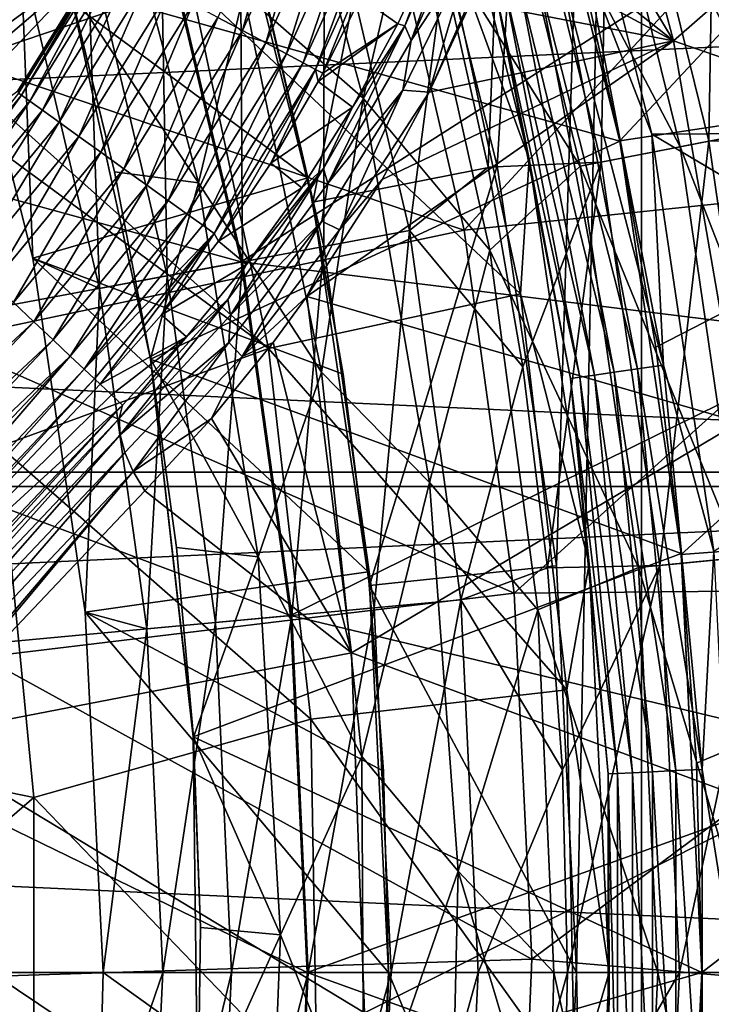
# Model space of a CAD drawing. Header units: metres. Extents: x -22 to 22, y 0 to 204.
# Tile 463 of 497: x 14.28 to 17.04, y 181.53 to 185.46. Entities that reach past the tile are written whole.
import ezdxf

# ---------------------------------------------------------------- set-up
doc = ezdxf.new("R2010")
doc.units = ezdxf.units.M
doc.layers.add('solid_002_SW0002', color=7, linetype='CONTINUOUS')
doc.layers.add('solid_002_SW0002_01', color=7, linetype='CONTINUOUS')

msp = doc.modelspace()

# ---------------------------------------------------------------- linework, layer by layer
at = {"layer": 'solid_002_SW0002'}
for points in [[(20.64257, 185.517471, 0.72), (-20.64257, 185.517471, 0.72), (-20.910084, 183.59819, 0.72)], [(-21.608246, 183.656082), (21.700001, 181.660004), (-21.700001, 181.660004)], [(20.910084, 183.59819, 0.72), (-20.910084, 183.59819, 0.72), (-21, 181.660004, 0.72)], [(21.608246, 179.66391), (-21.608246, 179.66391), (-21.700001, 181.660004)], [(21.700001, 181.660004), (21.608246, 179.66391), (-21.700001, 181.660004)], [(21, 181.660004, 0.72), (-21, 181.660004, 0.72), (-20.910084, 179.721817, 0.72)]]:
    msp.add_3dface(points, dxfattribs=at)
at = {"layer": 'solid_002_SW0002_01'}
for points in [[(16.758736, 194.314255, 3), (16.183125, 184.877808, 3), (15.788919, 186.450745, 3)], [(16.758736, 194.314255, 3), (16.419748, 183.282379, 3), (16.183125, 184.877808, 3)], [(16.758736, 194.314255, 3), (16.5, 181.660004, 3), (16.419748, 183.282379, 3)], [(16.758736, 194.314255, 3), (16.758736, 169.005737, 3), (16.5, 181.660004, 3)], [(16.758736, 194.314255, 3), (17.853933, 192.715912, 3), (16.758736, 169.005737, 3)], [(17.853933, 192.715912, 3), (17.853933, 170.60408, 3), (16.758736, 169.005737, 3)], [(16.490465, 185.790924, 191.149994), (16.673306, 184.976761, 191.149994), (18.710032, 187.154068, 195.480133)], [(16.673306, 184.976761, 191.149994), (19.147568, 185.350616, 195.480133), (18.710032, 187.154068, 195.480133)], [(16.886631, 185.37677, 246.729568), (16.49156, 186.868958, 246.72583), (16.347134, 186.278107, 247.02243)], [(18.15963, 186.4879, 245.122559), (16.49156, 186.868958, 246.72583), (16.886631, 185.37677, 246.729568)], [(16.890518, 186.673019, 175.083359), (17.293833, 185.027969, 175.083359), (16.518679, 186.562653, 175.240677)], [(17.266979, 186.676529, 174.873581), (17.293833, 185.027969, 175.083359), (16.890518, 186.673019, 175.083359)], [(15.72202, 186.04425, 259.092072), (13.285407, 186.633484, 260.218903), (13.677975, 185.421722, 260.218903)], [(15.171632, 185.564804, 175.52829), (15.237259, 186.646317, 175.42923), (15.648583, 185.147003, 175.42923)], [(15.648583, 185.147003, 175.42923), (15.237259, 186.646317, 175.42923), (15.837191, 185.954376, 175.386765)], [(16.392796, 186.633392, 236.25), (17.960829, 185.888702, 236.25), (18.144882, 185.01178, 236.25)], [(16.801003, 185.004211, 236.25), (16.392796, 186.633392, 236.25), (18.144882, 185.01178, 236.25)], [(16.540987, 185.672806, 236.262253), (16.392796, 186.633392, 236.25), (16.801003, 185.004211, 236.25)], [(16.630692, 186.595901, 21.167551), (17.027802, 184.976166, 21.167551), (17.05547, 186.615067, 21.358271)], [(17.027802, 184.976166, 21.167551), (17.446091, 184.988022, 21.358271), (17.05547, 186.615067, 21.358271)], [(14.475115, 185.593063, 185.149994), (16.673477, 184.97554, 185.149994), (16.267282, 186.596222, 185.149994)], [(16.630692, 186.595901, 21.167551), (16.211695, 186.471542, 21.04146), (16.598803, 184.892624, 21.04146)], [(16.267282, 186.596222, 185.149994), (16.673477, 184.97554, 185.149994), (16.267897, 186.595139, 191.149994)], [(16.673477, 184.97554, 185.149994), (16.490465, 185.790924, 191.149994), (16.267897, 186.595139, 191.149994)], [(16.630692, 186.595901, 21.167551), (16.598803, 184.892624, 21.04146), (17.027802, 184.976166, 21.167551)], [(16.518679, 186.562653, 175.240677), (16.913116, 184.953827, 175.240677), (16.129471, 186.447144, 175.342468)], [(17.293833, 185.027969, 175.083359), (16.913116, 184.953827, 175.240677), (16.518679, 186.562653, 175.240677)], [(15.914777, 186.487701, 236.741272), (16.311338, 184.904526, 236.741272), (15.940156, 185.921616, 244.240387)], [(16.175751, 185.584198, 236.632004), (16.311338, 184.904526, 236.741272), (15.914777, 186.487701, 236.741272)], [(15.970242, 185.660339, 20.98312), (16.147293, 184.871902, 20.98312), (16.211695, 186.471542, 21.04146)], [(16.147293, 184.871902, 20.98312), (16.598803, 184.892624, 21.04146), (16.211695, 186.471542, 21.04146)], [(18.524902, 184.807816, 245.122559), (18.15963, 186.4879, 245.122559), (16.886631, 185.37677, 246.729568)], [(15.788919, 186.450745, 3), (15.447327, 184.73288, 3.75), (15.071728, 186.232254, 3.75)], [(15.788919, 186.450745, 3), (16.183125, 184.877808, 3), (15.447327, 184.73288, 3.75)], [(17.737257, 186.4496, 257.816467), (15.72202, 186.04425, 259.092072), (16.051186, 184.620255, 259.092072)], [(16.129471, 186.447144, 175.342468), (16.514614, 184.876221, 175.342468), (15.837191, 185.954376, 175.386765)], [(18.096403, 184.83345, 257.816467), (17.737257, 186.4496, 257.816467), (16.051186, 184.620255, 259.092072)], [(16.913116, 184.953827, 175.240677), (16.514614, 184.876221, 175.342468), (16.129471, 186.447144, 175.342468)], [(14.835523, 185.881073, 256.18338), (12.51363, 185.220428, 257.159729), (12.131733, 186.359863, 257.159729)], [(14.872152, 186.308167, 248.256866), (14.253535, 185.864639, 246.087708), (14.002833, 185.279404, 246.475647)], [(14.872152, 186.308167, 248.256866), (14.002833, 185.279404, 246.475647), (14.605849, 185.718155, 248.591553)], [(14.608393, 186.2715, 175.681656), (14.991597, 184.810089, 175.681656), (14.475495, 185.591919, 175.885101)], [(15.171632, 185.564804, 175.52829), (14.991597, 184.810089, 175.681656), (14.608393, 186.2715, 175.681656)], [(16.886631, 185.37677, 246.729568), (16.347134, 186.278107, 247.02243), (16.224709, 185.901978, 247.225403)], [(15.071728, 186.232254, 3.75), (15.447327, 184.73288, 3.75), (15.24691, 185.60762, 20)], [(15.067638, 185.469635, 249.495316), (15.166477, 185.417038, 249.478577), (15.36296, 186.123352, 249.158173)], [(15.166477, 185.417038, 249.478577), (15.467739, 186.083908, 249.141434), (15.36296, 186.123352, 249.158173)], [(15.15796, 185.972809, 20.841345), (15.491235, 184.555817, 20.841345), (15.492482, 186.067993, 20.937824)], [(15.166477, 185.417038, 249.478577), (15.25946, 185.367569, 249.437088), (15.467739, 186.083908, 249.141434)], [(15.25946, 185.367569, 249.437088), (15.566309, 186.046799, 249.099945), (15.467739, 186.083908, 249.141434)], [(15.491235, 184.555817, 20.841345), (15.833113, 184.61972, 20.937824), (15.492482, 186.067993, 20.937824)], [(15.492482, 186.067993, 20.937824), (15.833113, 184.61972, 20.937824), (15.970242, 185.660339, 20.98312)], [(16.051186, 184.620255, 259.092072), (15.72202, 186.04425, 259.092072), (13.677975, 185.421722, 260.218903)], [(15.25946, 185.367569, 249.437088), (15.341822, 185.323746, 249.372971), (15.566309, 186.046799, 249.099945)], [(15.341822, 185.323746, 249.372971), (15.653619, 186.013916, 249.035828), (15.566309, 186.046799, 249.099945)], [(15.815268, 185.435516, 247.814651), (16.082003, 186.042892, 247.432938), (15.948151, 185.788757, 247.702698)], [(15.815268, 185.435516, 247.814651), (15.839368, 185.378036, 247.738205), (16.082003, 186.042892, 247.432938)], [(16.082003, 186.042892, 247.432938), (15.839368, 185.378036, 247.738205), (16.112349, 185.989777, 247.355576)], [(15.341822, 185.323746, 249.372971), (15.409338, 185.287827, 249.289505), (15.653619, 186.013916, 249.035828)], [(15.409338, 185.287827, 249.289505), (15.725193, 185.986969, 248.952362), (15.653619, 186.013916, 249.035828)], [(15.409338, 185.287827, 249.289505), (15.458549, 185.261642, 249.190979), (15.725193, 185.986969, 248.952362)], [(15.458549, 185.261642, 249.190979), (15.777361, 185.967331, 248.853836), (15.725193, 185.986969, 248.952362)], [(16.112349, 185.989777, 247.355576), (15.839368, 185.378036, 247.738205), (16.079111, 185.738983, 247.405899)], [(14.840287, 185.882431, 20.695787), (15.166577, 184.495117, 20.695787), (15.15796, 185.972809, 20.841345)], [(15.166577, 184.495117, 20.695787), (15.491235, 184.555817, 20.841345), (15.15796, 185.972809, 20.841345)], [(15.458549, 185.261642, 249.190979), (15.48694, 185.246552, 249.082428), (15.777361, 185.967331, 248.853836)], [(15.777361, 185.967331, 248.853836), (15.48694, 185.246552, 249.082428), (15.637536, 185.549957, 248.933182)], [(15.648583, 185.147003, 175.42923), (15.837191, 185.954376, 175.386765), (16.154085, 184.541626, 175.386765)], [(16.514614, 184.876221, 175.342468), (16.154085, 184.541626, 175.386765), (15.837191, 185.954376, 175.386765)], [(14.960652, 185.604645, 245.449249), (15.940156, 185.921616, 244.240387), (16.276407, 184.367126, 244.240387)], [(16.311338, 184.904526, 236.741272), (16.276407, 184.367126, 244.240387), (15.940156, 185.921616, 244.240387)], [(14.835523, 185.881073, 256.18338), (15.161708, 184.494217, 256.18338), (12.51363, 185.220428, 257.159729)], [(13.980309, 185.901978, 20), (14.329358, 184.509201, 20), (14.281484, 185.723434, 20.27054)], [(15.427713, 184.829391, 20), (14.329358, 184.509201, 20), (13.980309, 185.901978, 20)], [(15.427713, 184.829391, 20), (13.980309, 185.901978, 20), (15.24691, 185.60762, 20)], [(14.546084, 185.798721, 20.504189), (14.865906, 184.438919, 20.504189), (14.840287, 185.882431, 20.695787)], [(17.290592, 185.854645, 255.044388), (15.161708, 184.494217, 256.18338), (14.835523, 185.881073, 256.18338)], [(14.865906, 184.438919, 20.504189), (15.166577, 184.495117, 20.695787), (14.840287, 185.882431, 20.695787)], [(16.886631, 185.37677, 246.729568), (16.224709, 185.901978, 247.225403), (16.172674, 185.761902, 247.30394)], [(14.002833, 185.279404, 246.475647), (14.253535, 185.864639, 246.087708), (14.960652, 185.604645, 245.449249)], [(17.290592, 185.854645, 255.044388), (17.611025, 184.192078, 255.044388), (15.161708, 184.494217, 256.18338)], [(14.546084, 185.798721, 20.504189), (14.281484, 185.723434, 20.27054), (14.595488, 184.388367, 20.27054)], [(14.546084, 185.798721, 20.504189), (14.595488, 184.388367, 20.27054), (14.865906, 184.438919, 20.504189)], [(15.637536, 185.549957, 248.933182), (15.786957, 185.444336, 247.92627), (15.948151, 185.788757, 247.702698)], [(15.815268, 185.435516, 247.814651), (15.948151, 185.788757, 247.702698), (15.786957, 185.444336, 247.92627)], [(16.673477, 184.97554, 185.149994), (16.673306, 184.976761, 191.149994), (16.490465, 185.790924, 191.149994)], [(15.911855, 185.171143, 247.653778), (16.079346, 185.531967, 247.436417), (16.172674, 185.761902, 247.30394)], [(16.079111, 185.738983, 247.405899), (15.911855, 185.171143, 247.653778), (16.172674, 185.761902, 247.30394)], [(16.886631, 185.37677, 246.729568), (16.172674, 185.761902, 247.30394), (16.079346, 185.531967, 247.436417)], [(14.605849, 185.718155, 248.591553), (13.926473, 185.136307, 246.57869), (13.680661, 184.743362, 246.881134)], [(14.605849, 185.718155, 248.591553), (13.680661, 184.743362, 246.881134), (14.270279, 185.176697, 248.941071)], [(14.605849, 185.718155, 248.591553), (14.002833, 185.279404, 246.475647), (13.926473, 185.136307, 246.57869)], [(14.605849, 185.718155, 248.591553), (14.270279, 185.176697, 248.941071), (14.610908, 185.712677, 249.004333)], [(14.270279, 185.176697, 248.941071), (14.272984, 185.167755, 249.356583), (14.610908, 185.712677, 249.004333)], [(14.272984, 185.167755, 249.356583), (14.284978, 185.159134, 249.468826), (14.610908, 185.712677, 249.004333)], [(14.329358, 184.509201, 20), (14.595488, 184.388367, 20.27054), (14.281484, 185.723434, 20.27054)], [(14.284978, 185.159134, 249.468826), (14.623939, 185.705719, 249.116577), (14.610908, 185.712677, 249.004333)], [(16.079111, 185.738983, 247.405899), (15.806119, 185.179459, 247.762955), (15.911855, 185.171143, 247.653778)], [(15.839368, 185.378036, 247.738205), (15.806119, 185.179459, 247.762955), (16.079111, 185.738983, 247.405899)], [(14.284978, 185.159134, 249.468826), (14.317189, 185.136017, 249.57486), (14.623939, 185.705719, 249.116577)], [(14.317189, 185.136017, 249.57486), (14.658937, 185.687088, 249.22261), (14.623939, 185.705719, 249.116577)], [(14.317189, 185.136017, 249.57486), (14.367956, 185.099594, 249.669266), (14.658937, 185.687088, 249.22261)], [(14.367956, 185.099594, 249.669266), (14.714097, 185.657745, 249.317017), (14.658937, 185.687088, 249.22261)], [(16.540987, 185.672806, 236.262253), (16.84753, 184.082306, 236.262253), (16.439192, 185.648102, 236.298492)], [(16.540987, 185.672806, 236.262253), (16.801003, 185.004211, 236.25), (16.84753, 184.082306, 236.262253)], [(-21.608246, 183.656082), (-21.333294, 185.630783), (21.608246, 183.656082)], [(-21.333294, 185.630783), (21.333294, 185.630783), (21.608246, 183.656082)], [(14.367956, 185.099594, 249.669266), (14.434675, 185.051727, 249.747177), (14.714097, 185.657745, 249.317017)], [(14.434675, 185.051727, 249.747177), (14.786589, 185.619171, 249.394928), (14.714097, 185.657745, 249.317017)], [(15.833113, 184.61972, 20.937824), (16.147293, 184.871902, 20.98312), (15.970242, 185.660339, 20.98312)], [(16.439192, 185.648102, 236.298492), (16.743847, 184.067398, 236.298492), (16.347654, 185.6259, 236.356903)], [(16.84753, 184.082306, 236.262253), (16.743847, 184.067398, 236.298492), (16.439192, 185.648102, 236.298492)], [(14.002833, 185.279404, 246.475647), (14.960652, 185.604645, 245.449249), (15.270473, 184.148773, 245.449249)], [(14.434675, 185.051727, 249.747177), (14.513927, 184.994873, 249.804642), (14.786589, 185.619171, 249.394928)], [(14.475115, 185.593063, 185.149994), (14.798849, 184.106613, 185.149994), (16.673477, 184.97554, 185.149994)], [(14.798924, 184.107819, 175.885101), (14.798849, 184.106613, 185.149994), (14.475115, 185.593063, 185.149994)], [(14.656007, 184.853973, 175.885101), (14.798924, 184.107819, 175.885101), (14.475115, 185.593063, 185.149994)], [(14.475495, 185.591919, 175.885101), (14.656007, 184.853973, 175.885101), (14.475115, 185.593063, 185.149994)], [(14.991597, 184.810089, 175.681656), (14.656007, 184.853973, 175.885101), (14.475495, 185.591919, 175.885101)], [(14.513927, 184.994873, 249.804642), (14.872697, 185.573364, 249.452393), (14.786589, 185.619171, 249.394928)], [(15.270473, 184.148773, 245.449249), (14.960652, 185.604645, 245.449249), (16.276407, 184.367126, 244.240387)], [(15.447327, 184.73288, 3.75), (15.427713, 184.829391, 20), (15.24691, 185.60762, 20)], [(16.212614, 185.59314, 236.527863), (16.513071, 184.034225, 236.527863), (16.175751, 185.584198, 236.632004)], [(16.27087, 185.607269, 236.434631), (16.572407, 184.042755, 236.434631), (16.212614, 185.59314, 236.527863)], [(16.572407, 184.042755, 236.434631), (16.513071, 184.034225, 236.527863), (16.212614, 185.59314, 236.527863)], [(16.347654, 185.6259, 236.356903), (16.650612, 184.054001, 236.356903), (16.27087, 185.607269, 236.434631)], [(16.650612, 184.054001, 236.356903), (16.572407, 184.042755, 236.434631), (16.27087, 185.607269, 236.434631)], [(16.743847, 184.067398, 236.298492), (16.650612, 184.054001, 236.356903), (16.347654, 185.6259, 236.356903)], [(14.513927, 184.994873, 249.804642), (14.601649, 184.931931, 249.838684), (14.872697, 185.573364, 249.452393)], [(14.601649, 184.931931, 249.838684), (14.968009, 185.522644, 249.486435), (14.872697, 185.573364, 249.452393)], [(15.171632, 185.564804, 175.52829), (15.482003, 184.054474, 175.52829), (14.991597, 184.810089, 175.681656)], [(15.171632, 185.564804, 175.52829), (15.648583, 185.147003, 175.42923), (15.482003, 184.054474, 175.52829)], [(16.175751, 185.584198, 236.632004), (16.475523, 184.028824, 236.632004), (16.311338, 184.904526, 236.741272)], [(16.513071, 184.034225, 236.527863), (16.475523, 184.028824, 236.632004), (16.175751, 185.584198, 236.632004)], [(20.64257, 185.517471, 0.72), (-20.910084, 183.59819, 0.72), (20.910084, 183.59819, 0.72)], [(14.601649, 184.931931, 249.838684), (14.693345, 184.86615, 249.847565), (14.968009, 185.522644, 249.486435)], [(14.693345, 184.86615, 249.847565), (15.067638, 185.469635, 249.495316), (14.968009, 185.522644, 249.486435)], [(15.637536, 185.549957, 248.933182), (15.48694, 185.246552, 249.082428), (15.786957, 185.444336, 247.92627)], [(16.886631, 185.37677, 246.729568), (16.079346, 185.531967, 247.436417), (15.911855, 185.171143, 247.653778)], [(14.693345, 184.86615, 249.847565), (14.784314, 184.800873, 249.830826), (15.067638, 185.469635, 249.495316)], [(14.784314, 184.800873, 249.830826), (15.166477, 185.417038, 249.478577), (15.067638, 185.469635, 249.495316)], [(15.469146, 185.213364, 249.099228), (15.605121, 185.110886, 248.155334), (15.786957, 185.444336, 247.92627)], [(15.48694, 185.246552, 249.082428), (15.469146, 185.213364, 249.099228), (15.786957, 185.444336, 247.92627)], [(15.489654, 184.867462, 248.209351), (15.815268, 185.435516, 247.814651), (15.605121, 185.110886, 248.155334)], [(15.489654, 184.867462, 248.209351), (15.507035, 184.806702, 248.133606), (15.815268, 185.435516, 247.814651)], [(15.815268, 185.435516, 247.814651), (15.507035, 184.806702, 248.133606), (15.839368, 185.378036, 247.738205)], [(15.815268, 185.435516, 247.814651), (15.786957, 185.444336, 247.92627), (15.605121, 185.110886, 248.155334)], [(16.051186, 184.620255, 259.092072), (13.677975, 185.421722, 260.218903), (13.960265, 184.179642, 260.218903)], [(14.784314, 184.800873, 249.830826), (14.869893, 184.739471, 249.789337), (15.166477, 185.417038, 249.478577)], [(14.869893, 184.739471, 249.789337), (15.25946, 185.367569, 249.437088), (15.166477, 185.417038, 249.478577)], [(14.869893, 184.739471, 249.789337), (14.945695, 184.685089, 249.72522), (15.25946, 185.367569, 249.437088)], [(14.945695, 184.685089, 249.72522), (15.341822, 185.323746, 249.372971), (15.25946, 185.367569, 249.437088)], [(16.886631, 185.37677, 246.729568), (15.723714, 184.82341, 247.87529), (15.42386, 184.356873, 248.19397)], [(17.15097, 183.854752, 246.729568), (16.886631, 185.37677, 246.729568), (15.42386, 184.356873, 248.19397)], [(15.839368, 185.378036, 247.738205), (15.507035, 184.806702, 248.133606), (15.806119, 185.179459, 247.762955)], [(16.886631, 185.37677, 246.729568), (15.911855, 185.171143, 247.653778), (15.723714, 184.82341, 247.87529)], [(18.524902, 184.807816, 245.122559), (16.886631, 185.37677, 246.729568), (17.15097, 183.854752, 246.729568)], [(14.945695, 184.685089, 249.72522), (15.007835, 184.640503, 249.641754), (15.341822, 185.323746, 249.372971)], [(15.007835, 184.640503, 249.641754), (15.409338, 185.287827, 249.289505), (15.341822, 185.323746, 249.372971)], [(16.673306, 184.976761, 191.149994), (16.815973, 184.154602, 191.149994), (19.147568, 185.350616, 195.480133)], [(16.815973, 184.154602, 191.149994), (16.918127, 183.326416, 191.149994), (19.147568, 185.350616, 195.480133)], [(16.918127, 183.326416, 191.149994), (19.411692, 183.513718, 195.480133), (19.147568, 185.350616, 195.480133)], [(14.002833, 185.279404, 246.475647), (15.270473, 184.148773, 245.449249), (13.926473, 185.136307, 246.57869)], [(15.007835, 184.640503, 249.641754), (15.053128, 184.608017, 249.543228), (15.409338, 185.287827, 249.289505)], [(15.053128, 184.608017, 249.543228), (15.458549, 185.261642, 249.190979), (15.409338, 185.287827, 249.289505)], [(15.053128, 184.608017, 249.543228), (15.070852, 184.577591, 249.441376), (15.458549, 185.261642, 249.190979)], [(15.458549, 185.261642, 249.190979), (15.070852, 184.577591, 249.441376), (15.279826, 184.888229, 249.269043)], [(15.458549, 185.261642, 249.190979), (15.279826, 184.888229, 249.269043), (15.469146, 185.213364, 249.099228)], [(15.458549, 185.261642, 249.190979), (15.469146, 185.213364, 249.099228), (15.48694, 185.246552, 249.082428)], [(15.161708, 184.494217, 256.18338), (12.788764, 184.050629, 257.159729), (12.51363, 185.220428, 257.159729)], [(15.469146, 185.213364, 249.099228), (15.279826, 184.888229, 249.269043), (15.605121, 185.110886, 248.155334)], [(13.887194, 184.675949, 249.824966), (14.284978, 185.159134, 249.468826), (14.272984, 185.167755, 249.356583)], [(13.887194, 184.675949, 249.824966), (13.915868, 184.648972, 249.930664), (14.284978, 185.159134, 249.468826)], [(13.915868, 184.648972, 249.930664), (14.317189, 185.136017, 249.57486), (14.284978, 185.159134, 249.468826)], [(15.806119, 185.179459, 247.762955), (15.4828, 184.656204, 248.130066), (15.554046, 184.622803, 248.051422)], [(15.507035, 184.806702, 248.133606), (15.4828, 184.656204, 248.130066), (15.806119, 185.179459, 247.762955)], [(15.806119, 185.179459, 247.762955), (15.554046, 184.622803, 248.051422), (15.911855, 185.171143, 247.653778)], [(15.911855, 185.171143, 247.653778), (15.554046, 184.622803, 248.051422), (15.723714, 184.82341, 247.87529)], [(13.915868, 184.648972, 249.930664), (13.961062, 184.606445, 250.024841), (14.317189, 185.136017, 249.57486)], [(15.270473, 184.148773, 245.449249), (14.196688, 183.75824, 246.58139), (13.926473, 185.136307, 246.57869)], [(13.961062, 184.606445, 250.024841), (14.367956, 185.099594, 249.669266), (14.317189, 185.136017, 249.57486)], [(15.482003, 184.054474, 175.52829), (15.648583, 185.147003, 175.42923), (15.912753, 183.614914, 175.42923)], [(15.912753, 183.614914, 175.42923), (15.648583, 185.147003, 175.42923), (16.154085, 184.541626, 175.386765)], [(13.961062, 184.606445, 250.024841), (14.020607, 184.550415, 250.102859), (14.367956, 185.099594, 249.669266)], [(14.020607, 184.550415, 250.102859), (14.434675, 185.051727, 249.747177), (14.367956, 185.099594, 249.669266)], [(15.279826, 184.888229, 249.269043), (15.403199, 184.789993, 248.388077), (15.605121, 185.110886, 248.155334)], [(15.489654, 184.867462, 248.209351), (15.605121, 185.110886, 248.155334), (15.403199, 184.789993, 248.388077)], [(14.020607, 184.550415, 250.102859), (14.091523, 184.483673, 250.160583), (14.434675, 185.051727, 249.747177)], [(14.091523, 184.483673, 250.160583), (14.513927, 184.994873, 249.804642), (14.434675, 185.051727, 249.747177)], [(16.801003, 185.004211, 236.25), (18.144882, 185.01178, 236.25), (18.286461, 184.123276, 236.25)], [(17.048326, 183.338821, 236.25), (16.801003, 185.004211, 236.25), (18.286461, 184.123276, 236.25)], [(16.84753, 184.082306, 236.262253), (16.801003, 185.004211, 236.25), (17.048326, 183.338821, 236.25)], [(17.293833, 185.027969, 175.083359), (17.537323, 183.351807, 175.083359), (16.913116, 184.953827, 175.240677)], [(14.091523, 184.483673, 250.160583), (14.17025, 184.409592, 250.194992), (14.513927, 184.994873, 249.804642)], [(14.17025, 184.409592, 250.194992), (14.601649, 184.931931, 249.838684), (14.513927, 184.994873, 249.804642)], [(14.798849, 184.106613, 185.149994), (16.917301, 183.33168, 185.149994), (16.673477, 184.97554, 185.149994)], [(17.027802, 184.976166, 21.167551), (16.598803, 184.892624, 21.04146), (16.832506, 183.283813, 21.04146)], [(16.917301, 183.33168, 185.149994), (16.815973, 184.154602, 191.149994), (16.673306, 184.976761, 191.149994)], [(16.673477, 184.97554, 185.149994), (16.917301, 183.33168, 185.149994), (16.673306, 184.976761, 191.149994)], [(17.027802, 184.976166, 21.167551), (16.832506, 183.283813, 21.04146), (17.267548, 183.325775, 21.167551)], [(17.027802, 184.976166, 21.167551), (17.267548, 183.325775, 21.167551), (17.446091, 184.988022, 21.358271)], [(14.17025, 184.409592, 250.194992), (14.252609, 184.332092, 250.204132), (14.601649, 184.931931, 249.838684)], [(14.252609, 184.332092, 250.204132), (14.693345, 184.86615, 249.847565), (14.601649, 184.931931, 249.838684)], [(16.913116, 184.953827, 175.240677), (17.151247, 183.31456, 175.240677), (16.514614, 184.876221, 175.342468)], [(17.537323, 183.351807, 175.083359), (17.151247, 183.31456, 175.240677), (16.913116, 184.953827, 175.240677)], [(15.279826, 184.888229, 249.269043), (15.070852, 184.577591, 249.441376), (15.403199, 184.789993, 248.388077)], [(16.147293, 184.871902, 20.98312), (16.285442, 184.075714, 20.98312), (16.598803, 184.892624, 21.04146)], [(16.311338, 184.904526, 236.741272), (16.550816, 183.290115, 236.741272), (16.276407, 184.367126, 244.240387)], [(16.285442, 184.075714, 20.98312), (16.384359, 183.273712, 20.98312), (16.598803, 184.892624, 21.04146)], [(16.475523, 184.028824, 236.632004), (16.550816, 183.290115, 236.741272), (16.311338, 184.904526, 236.741272)], [(16.384359, 183.273712, 20.98312), (16.832506, 183.283813, 21.04146), (16.598803, 184.892624, 21.04146)], [(14.252609, 184.332092, 250.204132), (14.334338, 184.255188, 250.187546), (14.693345, 184.86615, 249.847565)], [(14.334338, 184.255188, 250.187546), (14.784314, 184.800873, 249.830826), (14.693345, 184.86615, 249.847565)], [(14.991597, 184.810089, 175.681656), (14.798924, 184.107819, 175.885101), (14.656007, 184.853973, 175.885101)], [(15.108332, 184.344162, 248.613754), (15.489654, 184.867462, 248.209351), (15.182131, 184.484116, 248.624207)], [(15.108332, 184.344162, 248.613754), (15.118607, 184.281189, 248.538528), (15.489654, 184.867462, 248.209351)], [(15.489654, 184.867462, 248.209351), (15.118607, 184.281189, 248.538528), (15.507035, 184.806702, 248.133606)], [(15.489654, 184.867462, 248.209351), (15.403199, 184.789993, 248.388077), (15.182131, 184.484116, 248.624207)], [(16.183125, 184.877808, 3), (15.674148, 183.203888, 3.75), (15.447327, 184.73288, 3.75)], [(16.183125, 184.877808, 3), (16.419748, 183.282379, 3), (15.674148, 183.203888, 3.75)], [(15.833113, 184.61972, 20.937824), (16.285442, 184.075714, 20.98312), (16.147293, 184.871902, 20.98312)], [(16.514614, 184.876221, 175.342468), (16.747133, 183.275574, 175.342468), (16.154085, 184.541626, 175.386765)], [(17.151247, 183.31456, 175.240677), (16.747133, 183.275574, 175.342468), (16.514614, 184.876221, 175.342468)], [(15.568052, 184.046906, 20), (14.329358, 184.509201, 20), (15.427713, 184.829391, 20)], [(14.991597, 184.810089, 175.681656), (15.228984, 183.318039, 175.681656), (14.798924, 184.107819, 175.885101)], [(15.482003, 184.054474, 175.52829), (15.228984, 183.318039, 175.681656), (14.991597, 184.810089, 175.681656)], [(15.507035, 184.806702, 248.133606), (15.118607, 184.281189, 248.538528), (15.4828, 184.656204, 248.130066)], [(15.554046, 184.622803, 248.051422), (15.42386, 184.356873, 248.19397), (15.723714, 184.82341, 247.87529)], [(15.447327, 184.73288, 3.75), (15.568052, 184.046906, 20), (15.427713, 184.829391, 20)], [(18.096403, 184.83345, 257.816467), (16.051186, 184.620255, 259.092072), (16.251644, 183.172501, 259.092072)], [(18.308605, 183.191513, 257.816467), (18.096403, 184.83345, 257.816467), (16.251644, 183.172501, 259.092072)], [(14.334338, 184.255188, 250.187546), (14.41124, 184.182816, 250.146088), (14.784314, 184.800873, 249.830826)], [(14.41124, 184.182816, 250.146088), (14.869893, 184.739471, 249.789337), (14.784314, 184.800873, 249.830826)], [(15.070852, 184.577591, 249.441376), (15.182131, 184.484116, 248.624207), (15.403199, 184.789993, 248.388077)], [(14.41124, 184.182816, 250.146088), (14.479359, 184.118713, 250.081879), (14.869893, 184.739471, 249.789337)], [(14.479359, 184.118713, 250.081879), (14.945695, 184.685089, 249.72522), (14.869893, 184.739471, 249.789337)], [(15.447327, 184.73288, 3.75), (15.674148, 183.203888, 3.75), (15.568052, 184.046906, 20)], [(14.479359, 184.118713, 250.081879), (14.535195, 184.066177, 249.99823), (14.945695, 184.685089, 249.72522)], [(14.535195, 184.066177, 249.99823), (15.007835, 184.640503, 249.641754), (14.945695, 184.685089, 249.72522)], [(15.4828, 184.656204, 248.130066), (15.111807, 184.17337, 248.504608), (15.165791, 184.116867, 248.438339)], [(15.118607, 184.281189, 248.538528), (15.111807, 184.17337, 248.504608), (15.4828, 184.656204, 248.130066)], [(15.4828, 184.656204, 248.130066), (15.165791, 184.116867, 248.438339), (15.554046, 184.622803, 248.051422)], [(16.251644, 183.172501, 259.092072), (16.051186, 184.620255, 259.092072), (13.960265, 184.179642, 260.218903)], [(14.535195, 184.066177, 249.99823), (15.053128, 184.608017, 249.543228), (15.007835, 184.640503, 249.641754)], [(15.554046, 184.622803, 248.051422), (15.165791, 184.116867, 248.438339), (15.42386, 184.356873, 248.19397)], [(15.491235, 184.555817, 20.841345), (15.692345, 183.114105, 20.841345), (15.833113, 184.61972, 20.937824)], [(15.692345, 183.114105, 20.841345), (16.03866, 183.146194, 20.937824), (15.833113, 184.61972, 20.937824)], [(15.833113, 184.61972, 20.937824), (16.03866, 183.146194, 20.937824), (16.285442, 184.075714, 20.98312)], [(14.535195, 184.066177, 249.99823), (14.5758, 184.027969, 249.899628), (15.053128, 184.608017, 249.543228)], [(14.5758, 184.027969, 249.899628), (14.599174, 184.005966, 249.791229), (15.053128, 184.608017, 249.543228)], [(15.053128, 184.608017, 249.543228), (14.599174, 184.005966, 249.791229), (14.843672, 184.283325, 249.615555)], [(15.053128, 184.608017, 249.543228), (14.843672, 184.283325, 249.615555), (15.070852, 184.577591, 249.441376)], [(15.070852, 184.577591, 249.441376), (14.843672, 184.283325, 249.615555), (15.182131, 184.484116, 248.624207)], [(15.166577, 184.495117, 20.695787), (15.363472, 183.083633, 20.695787), (15.491235, 184.555817, 20.841345)], [(15.363472, 183.083633, 20.695787), (15.692345, 183.114105, 20.841345), (15.491235, 184.555817, 20.841345)], [(15.912753, 183.614914, 175.42923), (16.154085, 184.541626, 175.386765), (16.345215, 183.106445, 175.386765)], [(16.747133, 183.275574, 175.342468), (16.345215, 183.106445, 175.386765), (16.154085, 184.541626, 175.386765)], [(15.161708, 184.494217, 256.18338), (15.35854, 183.083176, 256.18338), (12.788764, 184.050629, 257.159729)], [(14.329358, 184.509201, 20), (14.538877, 183.096542, 20), (14.595488, 184.388367, 20.27054)], [(15.668428, 183.258286, 20), (14.538877, 183.096542, 20), (14.329358, 184.509201, 20)], [(15.668428, 183.258286, 20), (14.329358, 184.509201, 20), (15.568052, 184.046906, 20)], [(14.865906, 184.438919, 20.504189), (15.058897, 183.055405, 20.504189), (15.166577, 184.495117, 20.695787)], [(15.058897, 183.055405, 20.504189), (15.363472, 183.083633, 20.695787), (15.166577, 184.495117, 20.695787)], [(17.611025, 184.192078, 255.044388), (15.35854, 183.083176, 256.18338), (15.161708, 184.494217, 256.18338)], [(14.843672, 184.283325, 249.615555), (14.943198, 184.194931, 248.863358), (15.182131, 184.484116, 248.624207)], [(15.108332, 184.344162, 248.613754), (15.182131, 184.484116, 248.624207), (14.943198, 184.194931, 248.863358)], [(14.865906, 184.438919, 20.504189), (14.595488, 184.388367, 20.27054), (14.784968, 183.030029, 20.27054)], [(14.865906, 184.438919, 20.504189), (14.784968, 183.030029, 20.27054), (15.058897, 183.055405, 20.504189)], [(14.538877, 183.096542, 20), (14.784968, 183.030029, 20.27054), (14.595488, 184.388367, 20.27054)], [(14.675011, 183.869049, 249.023972), (15.108332, 184.344162, 248.613754), (14.943198, 184.194931, 248.863358)], [(14.675011, 183.869049, 249.023972), (14.678166, 183.805038, 248.94899), (15.108332, 184.344162, 248.613754)], [(15.108332, 184.344162, 248.613754), (14.678166, 183.805038, 248.94899), (15.118607, 184.281189, 248.538528)], [(15.165791, 184.116867, 248.438339), (15.289, 184.173172, 248.326965), (15.42386, 184.356873, 248.19397)], [(15.270473, 184.148773, 245.449249), (16.276407, 184.367126, 244.240387), (16.461433, 182.787491, 244.240387)], [(15.602308, 182.934555, 248.196899), (15.42386, 184.356873, 248.19397), (15.289, 184.173172, 248.326965)], [(17.15097, 183.854752, 246.729568), (15.42386, 184.356873, 248.19397), (15.602308, 182.934555, 248.196899)], [(16.550816, 183.290115, 236.741272), (16.461433, 182.787491, 244.240387), (16.276407, 184.367126, 244.240387)], [(13.103967, 183.116714, 251.085266), (14.334338, 184.255188, 250.187546), (14.252609, 184.332092, 250.204132)], [(14.843672, 184.283325, 249.615555), (14.599174, 184.005966, 249.791229), (14.943198, 184.194931, 248.863358)], [(15.118607, 184.281189, 248.538528), (14.678166, 183.805038, 248.94899), (15.111807, 184.17337, 248.504608)], [(13.103967, 183.116714, 251.085266), (13.185093, 183.039566, 251.068542), (14.334338, 184.255188, 250.187546)], [(13.185093, 183.039566, 251.068542), (14.41124, 184.182816, 250.146088), (14.334338, 184.255188, 250.187546)], [(13.185093, 183.039566, 251.068542), (13.261413, 182.96698, 251.027054), (14.41124, 184.182816, 250.146088)], [(13.261413, 182.96698, 251.027054), (14.479359, 184.118713, 250.081879), (14.41124, 184.182816, 250.146088)], [(16.251644, 183.172501, 259.092072), (13.960265, 184.179642, 260.218903), (14.130001, 182.917252, 260.218903)], [(14.599174, 184.005966, 249.791229), (14.643549, 183.964218, 249.445648), (14.943198, 184.194931, 248.863358)], [(14.643549, 183.964218, 249.445648), (14.687273, 183.923065, 249.105148), (14.943198, 184.194931, 248.863358)], [(14.675011, 183.869049, 249.023972), (14.943198, 184.194931, 248.863358), (14.687273, 183.923065, 249.105148)], [(17.611025, 184.192078, 255.044388), (17.771971, 182.506577, 255.044388), (15.35854, 183.083176, 256.18338)], [(15.438961, 182.669861, 245.449249), (14.196688, 183.75824, 246.58139), (15.270473, 184.148773, 245.449249)], [(14.678166, 183.805038, 248.94899), (14.696729, 183.733734, 248.883392), (15.111807, 184.17337, 248.504608)], [(15.111807, 184.17337, 248.504608), (14.696729, 183.733734, 248.883392), (14.730005, 183.657959, 248.829712)], [(15.111807, 184.17337, 248.504608), (14.730005, 183.657959, 248.829712), (15.165791, 184.116867, 248.438339)], [(15.602308, 182.934555, 248.196899), (15.289, 184.173172, 248.326965), (15.042377, 183.869568, 248.557297)], [(15.165791, 184.116867, 248.438339), (15.042377, 183.869568, 248.557297), (15.289, 184.173172, 248.326965)], [(15.438961, 182.669861, 245.449249), (15.270473, 184.148773, 245.449249), (16.461433, 182.787491, 244.240387)], [(16.917301, 183.33168, 185.149994), (16.918127, 183.326416, 191.149994), (16.815973, 184.154602, 191.149994)], [(13.261413, 182.96698, 251.027054), (13.329014, 182.902679, 250.962936), (14.479359, 184.118713, 250.081879)], [(13.329014, 182.902679, 250.962936), (13.384431, 182.849976, 250.879471), (14.479359, 184.118713, 250.081879)], [(13.384431, 182.849976, 250.879471), (14.535195, 184.066177, 249.99823), (14.479359, 184.118713, 250.081879)], [(15.165791, 184.116867, 248.438339), (14.730005, 183.657959, 248.829712), (15.042377, 183.869568, 248.557297)], [(14.798924, 184.107819, 175.885101), (14.903879, 183.355408, 175.885101), (14.798849, 184.106613, 185.149994)], [(14.798849, 184.106613, 185.149994), (14.970311, 182.599976, 185.149994), (16.917301, 183.33168, 185.149994)], [(14.970604, 182.598633, 175.885101), (14.970311, 182.599976, 185.149994), (14.798849, 184.106613, 185.149994)], [(14.903879, 183.355408, 175.885101), (14.970604, 182.598633, 175.885101), (14.798849, 184.106613, 185.149994)], [(15.228984, 183.318039, 175.681656), (14.903879, 183.355408, 175.885101), (14.798924, 184.107819, 175.885101)], [(13.384431, 182.849976, 250.879471), (13.424824, 182.811554, 250.780945), (14.535195, 184.066177, 249.99823)], [(13.424824, 182.811554, 250.780945), (14.5758, 184.027969, 249.899628), (14.535195, 184.066177, 249.99823)], [(16.03866, 183.146194, 20.937824), (16.384359, 183.273712, 20.98312), (16.285442, 184.075714, 20.98312)], [(16.743847, 184.067398, 236.298492), (16.896868, 182.46489, 236.298492), (16.650612, 184.054001, 236.356903)], [(16.84753, 184.082306, 236.262253), (17.001497, 182.469879, 236.262253), (16.743847, 184.067398, 236.298492)], [(17.001497, 182.469879, 236.262253), (16.896868, 182.46489, 236.298492), (16.743847, 184.067398, 236.298492)], [(16.84753, 184.082306, 236.262253), (17.048326, 183.338821, 236.25), (17.001497, 182.469879, 236.262253)], [(15.35854, 183.083176, 256.18338), (12.954789, 182.860443, 257.159729), (12.788764, 184.050629, 257.159729)], [(13.424824, 182.811554, 250.780945), (13.448121, 182.789398, 250.672394), (14.5758, 184.027969, 249.899628)], [(13.448121, 182.789398, 250.672394), (14.599174, 184.005966, 249.791229), (14.5758, 184.027969, 249.899628)], [(15.482003, 184.054474, 175.52829), (15.6424, 182.520935, 175.52829), (15.228984, 183.318039, 175.681656)], [(15.482003, 184.054474, 175.52829), (15.912753, 183.614914, 175.42923), (15.6424, 182.520935, 175.52829)], [(15.674148, 183.203888, 3.75), (15.668428, 183.258286, 20), (15.568052, 184.046906, 20)], [(16.513071, 184.034225, 236.527863), (16.663982, 182.453796, 236.527863), (16.475523, 184.028824, 236.632004)], [(16.475523, 184.028824, 236.632004), (16.626091, 182.451996, 236.632004), (16.550816, 183.290115, 236.741272)], [(16.663982, 182.453796, 236.527863), (16.626091, 182.451996, 236.632004), (16.475523, 184.028824, 236.632004)], [(16.572407, 184.042755, 236.434631), (16.72386, 182.45665, 236.434631), (16.513071, 184.034225, 236.527863)], [(16.72386, 182.45665, 236.434631), (16.663982, 182.453796, 236.527863), (16.513071, 184.034225, 236.527863)], [(16.650612, 184.054001, 236.356903), (16.802782, 182.460419, 236.356903), (16.572407, 184.042755, 236.434631)], [(16.802782, 182.460419, 236.356903), (16.72386, 182.45665, 236.434631), (16.572407, 184.042755, 236.434631)], [(16.896868, 182.46489, 236.298492), (16.802782, 182.460419, 236.356903), (16.650612, 184.054001, 236.356903)], [(13.448121, 182.789398, 250.672394), (14.643549, 183.964218, 249.445648), (14.599174, 184.005966, 249.791229)], [(13.448121, 182.789398, 250.672394), (14.687273, 183.923065, 249.105148), (14.643549, 183.964218, 249.445648)], [(13.448121, 182.789398, 250.672394), (13.535457, 182.709, 249.998322), (14.687273, 183.923065, 249.105148)], [(13.527678, 182.659653, 249.913269), (14.687273, 183.923065, 249.105148), (13.535457, 182.709, 249.998322)], [(13.527678, 182.659653, 249.913269), (14.675011, 183.869049, 249.023972), (14.687273, 183.923065, 249.105148)], [(13.535151, 182.60022, 249.834869), (14.675011, 183.869049, 249.023972), (13.527678, 182.659653, 249.913269)], [(13.535151, 182.60022, 249.834869), (14.678166, 183.805038, 248.94899), (14.675011, 183.869049, 249.023972)], [(14.730005, 183.657959, 248.829712), (14.776673, 183.580734, 248.790054), (15.042377, 183.869568, 248.557297)], [(15.602308, 182.934555, 248.196899), (15.042377, 183.869568, 248.557297), (14.776673, 183.580734, 248.790054)], [(17.278408, 182.315201, 246.729568), (17.15097, 183.854752, 246.729568), (15.602308, 182.934555, 248.196899)], [(13.557583, 182.53302, 249.76622), (14.678166, 183.805038, 248.94899), (13.535151, 182.60022, 249.834869)], [(13.557583, 182.53302, 249.76622), (14.696729, 183.733734, 248.883392), (14.678166, 183.805038, 248.94899)], [(13.113052, 182.607758, 247.625275), (14.196688, 183.75824, 246.58139), (14.33397, 182.357056, 246.58139)], [(15.438961, 182.669861, 245.449249), (14.33397, 182.357056, 246.58139), (14.196688, 183.75824, 246.58139)], [(13.594103, 182.460678, 249.709976), (14.696729, 183.733734, 248.883392), (13.557583, 182.53302, 249.76622)], [(13.594103, 182.460678, 249.709976), (14.730005, 183.657959, 248.829712), (14.696729, 183.733734, 248.883392)], [(-21.608246, 183.656082), (21.608246, 183.656082), (21.700001, 181.660004)], [(13.594103, 182.460678, 249.709976), (13.640182, 182.382843, 249.670486), (14.730005, 183.657959, 248.829712)], [(14.730005, 183.657959, 248.829712), (13.640182, 182.382843, 249.670486), (13.84204, 182.594818, 249.526657)], [(14.730005, 183.657959, 248.829712), (13.84204, 182.594818, 249.526657), (14.776673, 183.580734, 248.790054)], [(20.910084, 183.59819, 0.72), (-21, 181.660004, 0.72), (21, 181.660004, 0.72)], [(15.6424, 182.520935, 175.52829), (15.912753, 183.614914, 175.42923), (16.027285, 182.064423, 175.42923)], [(16.027285, 182.064423, 175.42923), (15.912753, 183.614914, 175.42923), (16.345215, 183.106445, 175.386765)], [(15.602308, 182.934555, 248.196899), (14.776673, 183.580734, 248.790054), (13.84204, 182.594818, 249.526657)], [(16.918127, 183.326416, 191.149994), (16.979519, 182.494217, 191.149994), (19.411692, 183.513718, 195.480133)], [(16.979519, 182.494217, 191.149994), (17, 181.660004, 191.149994), (19.411692, 183.513718, 195.480133)], [(17, 181.660004, 191.149994), (19.5, 181.660004, 195.480133), (19.411692, 183.513718, 195.480133)], [(15.228984, 183.318039, 175.681656), (14.970604, 182.598633, 175.885101), (14.903879, 183.355408, 175.885101)], [(14.970311, 182.599976, 185.149994), (17, 181.660004, 185.149994), (16.917301, 183.33168, 185.149994)], [(15.228984, 183.318039, 175.681656), (15.318244, 181.80986, 175.681656), (14.970604, 182.598633, 175.885101)], [(15.6424, 182.520935, 175.52829), (15.318244, 181.80986, 175.681656), (15.228984, 183.318039, 175.681656)], [(17.151247, 183.31456, 175.240677), (17.230867, 181.660004, 175.240677), (16.747133, 183.275574, 175.342468)], [(17.267548, 183.325775, 21.167551), (16.832506, 183.283813, 21.04146), (16.910648, 181.660004, 21.04146)], [(17.267548, 183.325775, 21.167551), (16.910648, 181.660004, 21.04146), (17.34771, 181.660004, 21.167551)], [(16.917301, 183.33168, 185.149994), (17, 181.660004, 185.149994), (16.918127, 183.326416, 191.149994)], [(17, 181.660004, 185.149994), (16.979519, 182.494217, 191.149994), (16.918127, 183.326416, 191.149994)], [(17.001497, 182.469879, 236.262253), (17.048326, 183.338821, 236.25), (17.130522, 181.660004, 236.25)], [(16.419748, 183.282379, 3), (16.5, 181.660004, 3), (15.674148, 183.203888, 3.75)], [(16.03866, 183.146194, 20.937824), (16.443806, 182.467834, 20.98312), (16.384359, 183.273712, 20.98312)], [(16.747133, 183.275574, 175.342468), (16.824879, 181.660004, 175.342468), (16.345215, 183.106445, 175.386765)], [(16.384359, 183.273712, 20.98312), (16.443806, 182.467834, 20.98312), (16.832506, 183.283813, 21.04146)], [(16.443806, 182.467834, 20.98312), (16.463636, 181.660004, 20.98312), (16.832506, 183.283813, 21.04146)], [(16.550816, 183.290115, 236.741272), (16.630898, 181.660004, 236.741272), (16.461433, 182.787491, 244.240387)], [(16.463636, 181.660004, 20.98312), (16.910648, 181.660004, 21.04146), (16.832506, 183.283813, 21.04146)], [(16.626091, 182.451996, 236.632004), (16.630898, 181.660004, 236.741272), (16.550816, 183.290115, 236.741272)], [(17.230867, 181.660004, 175.240677), (16.824879, 181.660004, 175.342468), (16.747133, 183.275574, 175.342468)], [(15.729077, 182.462646, 20), (14.538877, 183.096542, 20), (15.668428, 183.258286, 20)], [(15.674148, 183.203888, 3.75), (15.729077, 182.462646, 20), (15.668428, 183.258286, 20)], [(15.674148, 183.203888, 3.75), (15.75, 181.660004, 3.75), (15.729077, 182.462646, 20)], [(16.5, 181.660004, 3), (15.75, 181.660004, 3.75), (15.674148, 183.203888, 3.75)], [(16.321791, 181.712631, 259.092072), (16.251644, 183.172501, 259.092072), (14.130001, 182.917252, 260.218903)], [(18.308605, 183.191513, 257.816467), (16.251644, 183.172501, 259.092072), (16.321791, 181.712631, 259.092072)], [(18.372139, 181.537155, 257.816467), (18.308605, 183.191513, 257.816467), (16.321791, 181.712631, 259.092072)], [(15.692345, 183.114105, 20.841345), (15.759572, 181.660004, 20.841345), (16.03866, 183.146194, 20.937824)], [(16.03866, 183.146194, 20.937824), (15.759572, 181.660004, 20.841345), (16.10737, 181.660004, 20.937824)], [(16.03866, 183.146194, 20.937824), (16.10737, 181.660004, 20.937824), (16.443806, 182.467834, 20.98312)], [(15.35854, 183.083176, 256.18338), (15.424336, 181.660004, 256.18338), (12.954789, 182.860443, 257.159729)], [(14.538877, 183.096542, 20), (14.609937, 181.660004, 20), (14.784968, 183.030029, 20.27054)], [(15.75, 181.660004, 20), (14.609937, 181.660004, 20), (14.538877, 183.096542, 20)], [(15.75, 181.660004, 20), (14.538877, 183.096542, 20), (15.729077, 182.462646, 20)], [(15.058897, 183.055405, 20.504189), (15.12341, 181.660004, 20.504189), (15.363472, 183.083633, 20.695787)], [(15.363472, 183.083633, 20.695787), (15.12341, 181.660004, 20.504189), (15.42929, 181.660004, 20.695787)], [(17.771971, 182.506577, 255.044388), (15.424336, 181.660004, 256.18338), (15.35854, 183.083176, 256.18338)], [(15.363472, 183.083633, 20.695787), (15.42929, 181.660004, 20.695787), (15.692345, 183.114105, 20.841345)], [(15.692345, 183.114105, 20.841345), (15.42929, 181.660004, 20.695787), (15.759572, 181.660004, 20.841345)], [(16.027285, 182.064423, 175.42923), (16.345215, 183.106445, 175.386765), (16.40909, 181.660004, 175.386765)], [(16.824879, 181.660004, 175.342468), (16.40909, 181.660004, 175.386765), (16.345215, 183.106445, 175.386765)], [(15.058897, 183.055405, 20.504189), (14.784968, 183.030029, 20.27054), (14.848309, 181.660004, 20.27054)], [(15.058897, 183.055405, 20.504189), (14.848309, 181.660004, 20.27054), (15.12341, 181.660004, 20.504189)], [(14.784968, 183.030029, 20.27054), (14.609937, 181.660004, 20), (14.848309, 181.660004, 20.27054)], [(15.653453, 181.498993, 248.196899), (15.602308, 182.934555, 248.196899), (13.84204, 182.594818, 249.526657)], [(17.278408, 182.315201, 246.729568), (15.602308, 182.934555, 248.196899), (15.653453, 181.498993, 248.196899)], [(16.321791, 181.712631, 259.092072), (14.130001, 182.917252, 260.218903), (14.185816, 181.644714, 260.218903)], [(15.424336, 181.660004, 256.18338), (13.010289, 181.660004, 257.159729), (12.954789, 182.860443, 257.159729)], [(15.438961, 182.669861, 245.449249), (16.461433, 182.787491, 244.240387), (16.493513, 181.197357, 244.240387)], [(16.630898, 181.660004, 236.741272), (16.493513, 181.197357, 244.240387), (16.461433, 182.787491, 244.240387)], [(15.464556, 181.18161, 245.449249), (14.33397, 182.357056, 246.58139), (15.438961, 182.669861, 245.449249)], [(15.464556, 181.18161, 245.449249), (15.438961, 182.669861, 245.449249), (16.493513, 181.197357, 244.240387)], [(13.143166, 181.332031, 247.625275), (13.113052, 182.607758, 247.625275), (14.33397, 182.357056, 246.58139)], [(15.653453, 181.498993, 248.196899), (13.84204, 182.594818, 249.526657), (13.889668, 181.322433, 249.512939)], [(14.970311, 182.599976, 185.149994), (14.988584, 181.0784, 185.149994), (17, 181.660004, 185.149994)], [(14.988775, 181.079803, 175.885101), (14.988584, 181.0784, 185.149994), (14.970311, 182.599976, 185.149994)], [(14.998926, 181.839447, 175.885101), (14.988775, 181.079803, 175.885101), (14.970311, 182.599976, 185.149994)], [(14.970604, 182.598633, 175.885101), (14.998926, 181.839447, 175.885101), (14.970311, 182.599976, 185.149994)], [(15.318244, 181.80986, 175.681656), (14.998926, 181.839447, 175.885101), (14.970604, 182.598633, 175.885101)], [(15.6424, 182.520935, 175.52829), (15.651269, 180.979065, 175.52829), (15.318244, 181.80986, 175.681656)], [(17.771971, 182.506577, 255.044388), (17.771971, 180.813416, 255.044388), (15.424336, 181.660004, 256.18338)], [(15.6424, 182.520935, 175.52829), (16.027285, 182.064423, 175.42923), (15.651269, 180.979065, 175.52829)], [(17, 181.660004, 185.149994), (17, 181.660004, 191.149994), (16.979519, 182.494217, 191.149994)], [(15.75, 181.660004, 3.75), (15.75, 181.660004, 20), (15.729077, 182.462646, 20)], [(16.10737, 181.660004, 20.937824), (16.463636, 181.660004, 20.98312), (16.443806, 182.467834, 20.98312)], [(16.663982, 182.453796, 236.527863), (16.663982, 180.866196, 236.527863), (16.626091, 182.451996, 236.632004)], [(16.626091, 182.451996, 236.632004), (16.626091, 180.867996, 236.632004), (16.630898, 181.660004, 236.741272)], [(16.663982, 180.866196, 236.527863), (16.626091, 180.867996, 236.632004), (16.626091, 182.451996, 236.632004)], [(16.72386, 182.45665, 236.434631), (16.72386, 180.863342, 236.434631), (16.663982, 182.453796, 236.527863)], [(16.72386, 180.863342, 236.434631), (16.663982, 180.866196, 236.527863), (16.663982, 182.453796, 236.527863)], [(16.802782, 182.460419, 236.356903), (16.802782, 180.859589, 236.356903), (16.72386, 182.45665, 236.434631)], [(16.802782, 180.859589, 236.356903), (16.72386, 180.863342, 236.434631), (16.72386, 182.45665, 236.434631)], [(16.896868, 182.46489, 236.298492), (16.896868, 180.855103, 236.298492), (16.802782, 182.460419, 236.356903)], [(16.896868, 180.855103, 236.298492), (16.802782, 180.859589, 236.356903), (16.802782, 182.460419, 236.356903)], [(17.001497, 182.469879, 236.262253), (17.001497, 180.850113, 236.262253), (16.896868, 182.46489, 236.298492)], [(17.001497, 180.850113, 236.262253), (16.896868, 180.855103, 236.298492), (16.896868, 182.46489, 236.298492)], [(17.001497, 182.469879, 236.262253), (17.130522, 181.660004, 236.25), (17.001497, 180.850113, 236.262253)], [(13.143166, 181.332031, 247.625275), (14.33397, 182.357056, 246.58139), (14.333292, 180.949158, 246.58139)], [(15.464556, 181.18161, 245.449249), (14.333292, 180.949158, 246.58139), (14.33397, 182.357056, 246.58139)], [(17.267929, 180.770432, 246.729568), (17.278408, 182.315201, 246.729568), (15.653453, 181.498993, 248.196899)], [(15.651269, 180.979065, 175.52829), (16.027285, 182.064423, 175.42923), (15.991097, 180.510147, 175.42923)], [(15.991097, 180.510147, 175.42923), (16.027285, 182.064423, 175.42923), (16.389326, 180.854843, 175.386765)], [(16.027285, 182.064423, 175.42923), (16.40909, 181.660004, 175.386765), (16.389326, 180.854843, 175.386765)], [(15.318244, 181.80986, 175.681656), (14.988775, 181.079803, 175.885101), (14.998926, 181.839447, 175.885101)], [(15.318244, 181.80986, 175.681656), (15.258508, 180.300217, 175.681656), (14.988775, 181.079803, 175.885101)], [(15.651269, 180.979065, 175.52829), (15.258508, 180.300217, 175.681656), (15.318244, 181.80986, 175.681656)], [(16.261061, 180.252335, 259.092072), (16.321791, 181.712631, 259.092072), (14.185816, 181.644714, 260.218903)], [(18.372139, 181.537155, 257.816467), (16.321791, 181.712631, 259.092072), (16.261061, 180.252335, 259.092072)], [(21, 181.660004, 0.72), (-20.910084, 179.721817, 0.72), (20.910084, 179.721817, 0.72)], [(15.35854, 180.236816, 256.18338), (12.954789, 180.459564, 257.159729), (13.010289, 181.660004, 257.159729)], [(15.424336, 181.660004, 256.18338), (15.35854, 180.236816, 256.18338), (13.010289, 181.660004, 257.159729)], [(16.261061, 180.252335, 259.092072), (14.185816, 181.644714, 260.218903), (14.127258, 180.372299, 260.218903)], [(14.590028, 180.906998, 20), (14.848309, 181.660004, 20.27054), (14.609937, 181.660004, 20)], [(15.729077, 180.857361, 20), (14.590028, 180.906998, 20), (14.609937, 181.660004, 20)], [(14.590028, 180.906998, 20), (14.779696, 180.234222, 20.27054), (14.848309, 181.660004, 20.27054)], [(15.729077, 180.857361, 20), (14.609937, 181.660004, 20), (15.75, 181.660004, 20)], [(15.12341, 181.660004, 20.504189), (14.848309, 181.660004, 20.27054), (14.779696, 180.234222, 20.27054)], [(15.053527, 180.207809, 20.504189), (15.12341, 181.660004, 20.504189), (14.779696, 180.234222, 20.27054)], [(14.988584, 181.0784, 185.149994), (16.917301, 179.988327, 185.149994), (17, 181.660004, 185.149994)], [(15.053527, 180.207809, 20.504189), (15.357993, 180.178436, 20.695787), (15.42929, 181.660004, 20.695787)], [(15.053527, 180.207809, 20.504189), (15.42929, 181.660004, 20.695787), (15.12341, 181.660004, 20.504189)], [(15.357993, 180.178436, 20.695787), (15.686749, 180.146713, 20.841345), (15.759572, 181.660004, 20.841345)], [(15.357993, 180.178436, 20.695787), (15.759572, 181.660004, 20.841345), (15.42929, 181.660004, 20.695787)], [(17.771971, 180.813416, 255.044388), (15.35854, 180.236816, 256.18338), (15.424336, 181.660004, 256.18338)], [(15.674148, 180.116119, 3.75), (15.75, 181.660004, 20), (15.75, 181.660004, 3.75)], [(15.729077, 180.857361, 20), (15.75, 181.660004, 20), (15.674148, 180.116119, 3.75)], [(16.419748, 180.037613, 3), (15.674148, 180.116119, 3.75), (15.75, 181.660004, 3.75)], [(15.686749, 180.146713, 20.841345), (16.03294, 180.113327, 20.937824), (16.10737, 181.660004, 20.937824)], [(15.686749, 180.146713, 20.841345), (16.10737, 181.660004, 20.937824), (15.759572, 181.660004, 20.841345)], [(16.419748, 180.037613, 3), (15.75, 181.660004, 3.75), (16.5, 181.660004, 3)], [(16.03294, 180.113327, 20.937824), (16.443806, 180.852173, 20.98312), (16.463636, 181.660004, 20.98312)], [(16.10737, 181.660004, 20.937824), (16.03294, 180.113327, 20.937824), (16.463636, 181.660004, 20.98312)], [(16.753107, 180.10759, 175.342468), (16.389326, 180.854843, 175.386765), (16.40909, 181.660004, 175.386765)], [(16.753107, 180.10759, 175.342468), (16.40909, 181.660004, 175.386765), (16.824879, 181.660004, 175.342468)], [(16.758736, 169.005737, 3), (16.419748, 180.037613, 3), (16.5, 181.660004, 3)], [(16.443806, 180.852173, 20.98312), (16.910648, 181.660004, 21.04146), (16.463636, 181.660004, 20.98312)], [(16.443806, 180.852173, 20.98312), (16.838511, 180.099686, 21.04146), (16.910648, 181.660004, 21.04146)], [(16.630898, 181.660004, 236.741272), (16.550816, 180.029892, 236.741272), (16.493513, 181.197357, 244.240387)], [(16.626091, 180.867996, 236.632004), (16.550816, 180.029892, 236.741272), (16.630898, 181.660004, 236.741272)], [(17.157364, 180.070129, 175.240677), (16.753107, 180.10759, 175.342468), (16.824879, 181.660004, 175.342468)], [(17.157364, 180.070129, 175.240677), (16.824879, 181.660004, 175.342468), (17.230867, 181.660004, 175.240677)], [(16.838511, 180.099686, 21.04146), (17.34771, 181.660004, 21.167551), (16.910648, 181.660004, 21.04146)], [(17.273706, 180.059357, 21.167551), (17.34771, 181.660004, 21.167551), (16.838511, 180.099686, 21.04146)], [(16.917301, 179.988327, 185.149994), (17, 181.660004, 191.149994), (17, 181.660004, 185.149994)], [(16.979519, 180.82579, 191.149994), (17, 181.660004, 191.149994), (16.917301, 179.988327, 185.149994)], [(16.979519, 180.82579, 191.149994), (19.5, 181.660004, 195.480133), (17, 181.660004, 191.149994)], [(16.979519, 180.82579, 191.149994), (19.411692, 179.80629, 195.480133), (19.5, 181.660004, 195.480133)], [(17.001497, 180.850113, 236.262253), (17.130522, 181.660004, 236.25), (17.048326, 179.981186, 236.25)], [(18.286488, 179.883789, 257.816467), (18.372139, 181.537155, 257.816467), (16.261061, 180.252335, 259.092072)]]:
    msp.add_3dface(points, dxfattribs=at)

doc.saveas('drawing.dxf')
